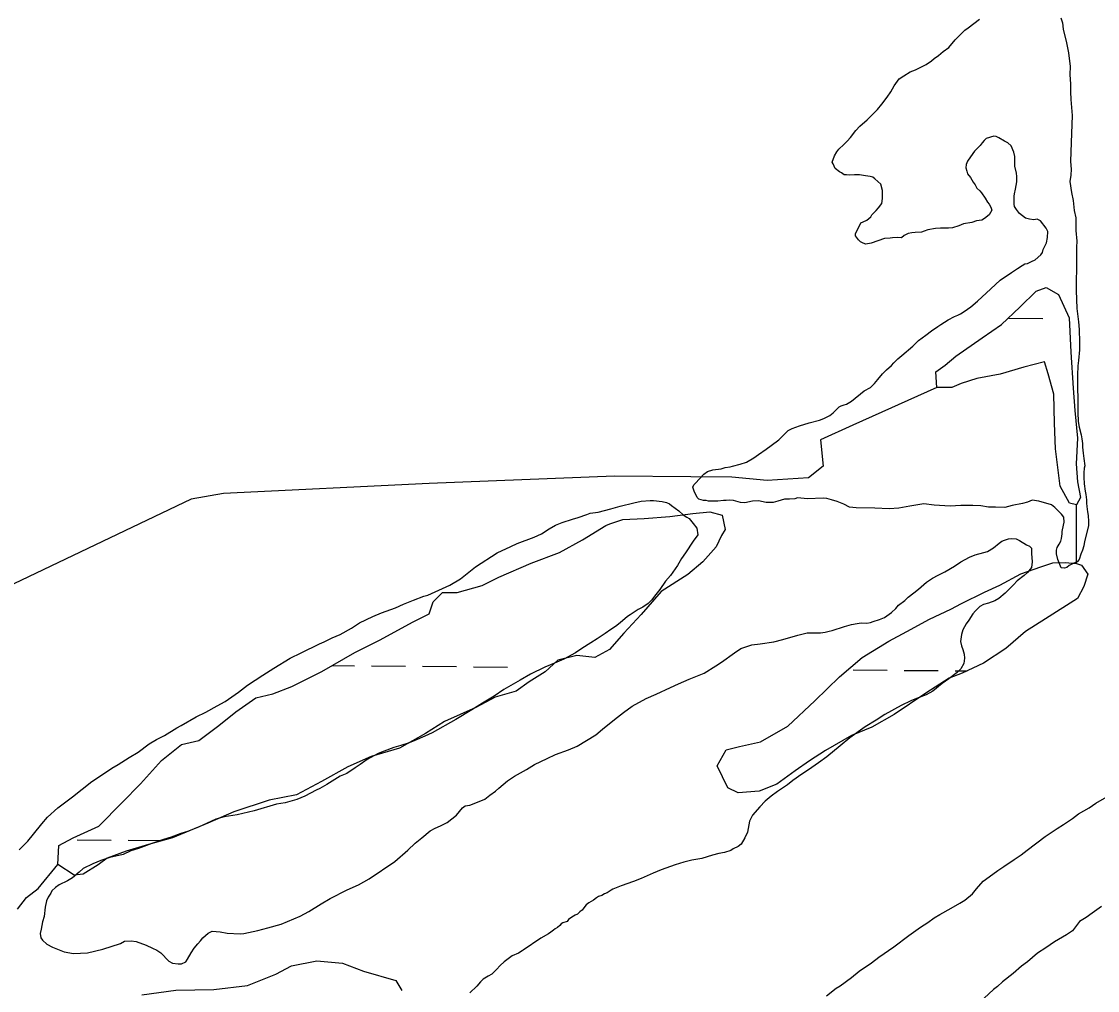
# Model space of a CAD drawing. Extents: x 3271442 to 3309282, y 752266 to 777610.
# Drawn here: x 3282057 to 3283071, y 762085 to 762998 of the extents above; entities that cross this region are included whole.
import ezdxf

# ---------------------------------------------------------------- set-up
doc = ezdxf.new("R2010")
doc.units = 0
for name, color, linetype in [('V-SITE-VEGE', 7, 'Continuous'), ('V-TOPO-SHOR', 7, 'Continuous'), ('V-WETL-SWMP', 7, 'Continuous')]:
    doc.layers.add(name, color=color, linetype=linetype)

msp = doc.modelspace()

# ---------------------------------------------------------------- linework, layer by layer
at = {"layer": 'V-SITE-VEGE'}
for points in [[(3282951, 762870.2), (3282948.4, 762866.2), (3282947, 762862.9), (3282946.6, 762859.9), (3282947.7, 762856.6), (3282948.4, 762854.1), (3282951, 762850.7), (3282953.5, 762846.3), (3282955.4, 762843.7), (3282957.2, 762840.8), (3282959.8, 762838.2), (3282961.3, 762836.4), (3282964.9, 762831.2), (3282967.1, 762827.5), (3282968.6, 762825.7), (3282970.1, 762822.7), (3282971.2, 762819.8), (3282968.6, 762815.4), (3282964.2, 762812.1), (3282961.9, 762810.6), (3282956.8, 762809.9), (3282952.4, 762808.4), (3282944.6, 762807), (3282940.2, 762805.1), (3282934, 762803.3), (3282930.3, 762802.9), (3282922.9, 762803), (3282918.1, 762802.6), (3282910.8, 762801.5), (3282907.5, 762800), (3282904.9, 762799.3), (3282899, 762799), (3282895.7, 762798.6), (3282892.4, 762797.9), (3282888.7, 762796), (3282886.1, 762793.8), (3282882.4, 762794.2), (3282877.6, 762793.8), (3282875.4, 762793.5), (3282869.9, 762793.1), (3282857.4, 762788.7), (3282852.6, 762788), (3282850, 762788.7), (3282847.5, 762790.2), (3282845.6, 762792.1), (3282842.7, 762795.7), (3282842.7, 762797.9), (3282846.4, 762805.3), (3282847.9, 762807.9), (3282850.1, 762809), (3282853.4, 762810.4), (3282857.1, 762813.7), (3282858.2, 762815.6), (3282862.2, 762819.6), (3282864.5, 762822.2), (3282867.4, 762826.2), (3282868.1, 762831), (3282868.2, 762838.4), (3282866.7, 762844.3), (3282860.8, 762849.4), (3282859, 762850.9), (3282856.4, 762851.6), (3282852, 762852.4), (3282846.5, 762853.1), (3282841.7, 762853.1), (3282837.3, 762852.8), (3282834.3, 762853.2), (3282832.1, 762853.2), (3282829.6, 762855), (3282827.7, 762856.1), (3282823.7, 762859.1), (3282822.6, 762861.3), (3282821.8, 762863.5), (3282820.7, 762865.3), (3282823, 762871.2), (3282825.2, 762874.9), (3282827, 762877.5), (3282831.8, 762881.9), (3282834.8, 762884.8), (3282838.1, 762888.5), (3282842.9, 762895.1), (3282846.9, 762899.1), (3282853.6, 762905), (3282863.5, 762914.9), (3282867.6, 762919.7), (3282872.7, 762926.3), (3282876.1, 762931.5), (3282879, 762937), (3282883.8, 762943.6), (3282888.2, 762946.5), (3282894.1, 762950.2), (3282899.3, 762952), (3282909.2, 762957.2), (3282914.4, 762960.5), (3282917, 762962.7), (3282921, 762965.6), (3282925.4, 762969.3), (3282930.6, 762973.3), (3282936.5, 762980.3), (3282945.7, 762989.5), (3282949, 762991.7)], [(3282949, 762991.7), (3282959.7, 762999.8)], [(3283036.2, 763001.1), (3283037.7, 762996.3), (3283038.4, 762990.4), (3283041.7, 762977.5), (3283043.5, 762968.3), (3283045, 762955.4), (3283044.6, 762947.7), (3283045.3, 762938.5), (3283045.3, 762931.5), (3283045.7, 762924.2), (3283046.8, 762909.1), (3283046, 762883.7), (3283045.2, 762865.7), (3283045.9, 762858.7), (3283045.5, 762852.8), (3283044.8, 762846.9), (3283046.3, 762836.6), (3283047.7, 762828.9), (3283048.8, 762819.7), (3283050.3, 762812.7), (3283050.2, 762800.9), (3283051.3, 762790.6), (3283050.9, 762785.1), (3283050.9, 762762.6), (3283050.5, 762755.6), (3283050.5, 762744.2), (3283051.2, 762727.3), (3283052.7, 762714.8), (3283053.4, 762707.4), (3283053.7, 762695.6), (3283053.7, 762688.3), (3283053, 762678.3), (3283052.2, 762673.2), (3283051.8, 762664.4)], [(3282690.7, 762555), (3282689.6, 762559), (3282690.3, 762561.2), (3282692.1, 762562.7), (3282699.9, 762571.2), (3282703.2, 762573.7), (3282708.4, 762575.2), (3282716.1, 762576.3), (3282719.8, 762577.4), (3282724.6, 762578.1), (3282726.8, 762578.8), (3282734.1, 762580.7), (3282740, 762582.5), (3282747, 762586.5), (3282751.4, 762589.8), (3282758.4, 762594.6), (3282763.2, 762598.3), (3282770.6, 762603.4), (3282779.4, 762612.2), (3282783.1, 762614.1), (3282789.8, 762616.6), (3282799, 762619.6), (3282808.9, 762622.1), (3282813, 762623.6), (3282818.5, 762626.5), (3282821.8, 762629.1), (3282827.3, 762634.6), (3282829.2, 762635.7), (3282832.1, 762636.4), (3282834.3, 762637.2), (3282839.1, 762640.1), (3282850.9, 762649.6), (3282856.8, 762652.9), (3282860.5, 762656.6), (3282863.8, 762660.3), (3282868.2, 762665.8), (3282871.9, 762669.5), (3282876.7, 762673.5), (3282878.9, 762676.1), (3282882.6, 762679.8), (3282886.3, 762683.1), (3282896.6, 762691.9), (3282902.1, 762697), (3282909.1, 762702.2), (3282914.3, 762706.2), (3282920.2, 762710.2), (3282923.1, 762712.1), (3282930.1, 762716.5), (3282936, 762719.8), (3282939, 762720.9), (3282941.6, 762722.3), (3282945.2, 762724.5), (3282951.5, 762728.9), (3282957.8, 762734.1), (3282970.3, 762745.8), (3282979.1, 762753.9), (3282989.8, 762761.3), (3282991.7, 762762.4), (3282995.3, 762764.9), (3282999.8, 762767.9), (3283002.3, 762769.3), (3283004.9, 762769.7), (3283008.6, 762771.5), (3283011.9, 762773), (3283017.4, 762777.8), (3283018.9, 762780), (3283019.7, 762782.9), (3283022.6, 762789.2), (3283023.7, 762794.3), (3283024.1, 762799.8), (3283022.3, 762803.1), (3283017.1, 762809.8), (3283013.8, 762811.3), (3283010.9, 762810.9), (3283006.8, 762811.3), (3283002.8, 762812.4), (3282997.3, 762816.8), (3282994.3, 762820.5), (3282992.5, 762823.4), (3282992.1, 762825.6), (3282992.2, 762833), (3282992.5, 762835.2), (3282993.6, 762839.6), (3282994.8, 762846.6), (3282994.8, 762851.8), (3282994.4, 762854.7), (3282992.9, 762861.3), (3282993, 762870.5), (3282991.9, 762874.6), (3282989.3, 762880.5), (3282986.4, 762883.4), (3282983.1, 762884.9), (3282977.9, 762888.2), (3282975.3, 762889.3), (3282973.1, 762889.7), (3282965.8, 762887.5), (3282963.9, 762885.7), (3282962.1, 762883.5), (3282960.2, 762880.9), (3282954.7, 762875.4), (3282951, 762870.2)], [(3283051.8, 762664.4), (3283051.8, 762648.9), (3283052.2, 762645.6), (3283052.1, 762629.4), (3283052.5, 762620.9), (3283053.6, 762615.4), (3283055.4, 762608.1), (3283056.1, 762604.4), (3283056.5, 762600), (3283056.5, 762596.7), (3283057.2, 762590.8), (3283058, 762586), (3283058.7, 762579), (3283058.3, 762576.8), (3283057.9, 762572.4), (3283057.9, 762568.3), (3283058.3, 762562.1), (3283059, 762555.1), (3283059.7, 762552.1), (3283060.5, 762547), (3283060.5, 762543.7), (3283060.8, 762540.7), (3283061.2, 762535.6), (3283061.9, 762532.3), (3283062.3, 762526.7), (3283062.3, 762522.7), (3283061.1, 762517.5), (3283058.6, 762507.6), (3283057.8, 762503.6), (3283056.7, 762499.5), (3283055.2, 762495.8), (3283053.4, 762490.7), (3283051.5, 762488.5), (3283047.8, 762487), (3283044.2, 762485.2), (3283041.9, 762483.3), (3283039.7, 762482.6), (3283036.4, 762483), (3283033.5, 762490.7), (3283032, 762496.2), (3283032, 762499.6), (3283032.8, 762502.1), (3283034.6, 762505.1), (3283036.1, 762508), (3283036.8, 762510.6), (3283037.6, 762515), (3283037.6, 762517.2), (3283038.7, 762523.1), (3283039.4, 762526), (3283039.1, 762530.5), (3283036.9, 762533.4), (3283030.6, 762539.7), (3283027.3, 762542.2), (3283015.6, 762545.6), (3283009.3, 762546.7), (3283004.9, 762544.9), (3283000.1, 762543.4), (3282990.2, 762541.6), (3282983.5, 762539.7), (3282974.7, 762540.1), (3282968.1, 762540.1), (3282960.7, 762541.3), (3282953.4, 762541.6), (3282942, 762541.7), (3282932, 762540.9), (3282916.9, 762542.1), (3282907, 762543.2), (3282893.8, 762541), (3282883.5, 762539.2), (3282874.3, 762538.5), (3282861, 762539.2), (3282843.3, 762539.3), (3282837.1, 762540), (3282831.6, 762543), (3282825.3, 762545.5), (3282820.2, 762547), (3282815.8, 762548.1), (3282812.1, 762548.5), (3282797.4, 762547.8), (3282788.2, 762548.9), (3282785.6, 762547.8), (3282780.4, 762547.5), (3282775.7, 762547.5), (3282769.4, 762545.6), (3282765, 762544.6), (3282758.7, 762544.6), (3282751.4, 762546.1), (3282745.8, 762545.7), (3282738.5, 762544.2), (3282734.4, 762544.6), (3282727.8, 762546.5), (3282724.1, 762546.8), (3282720.8, 762546.5), (3282718.2, 762546.5), (3282713.1, 762545.7), (3282704.3, 762545.8), (3282702.1, 762546.5), (3282699.5, 762546.5), (3282695.1, 762547.6), (3282693.6, 762549.1), (3282690.7, 762555)], [(3282269.8, 762372.4), (3282284.2, 762381.9), (3282294.5, 762388.5), (3282310, 762397.7), (3282320.3, 762402.8), (3282337.6, 762411.3), (3282342, 762413.1), (3282349.7, 762416.8), (3282357.1, 762420), (3282367.8, 762425.9), (3282375.5, 762431.1), (3282388, 762436.9), (3282396.1, 762440.6), (3282409.4, 762445.3), (3282416.8, 762448.6), (3282426.3, 762452.3), (3282435.9, 762456.3), (3282439.6, 762457.1), (3282460.6, 762466.6), (3282470.5, 762472.5), (3282484.5, 762483.8), (3282505.2, 762497.1), (3282518, 762502.9), (3282523.9, 762505.9), (3282539.8, 762511.7), (3282546.8, 762515), (3282554.1, 762519.8), (3282560, 762523.1), (3282566.3, 762525.7), (3282575.9, 762528.9), (3282581.4, 762530.4), (3282589.5, 762533.3), (3282592.8, 762534.4), (3282600.2, 762535.5), (3282612.3, 762538.5), (3282621.1, 762541), (3282633.7, 762544.3), (3282640.7, 762545.8), (3282649.1, 762546.5), (3282652.4, 762546.5), (3282660.5, 762545.4), (3282664.6, 762544.6), (3282667.5, 762543.1), (3282669.3, 762541.7), (3282676.3, 762536.5), (3282680.4, 762532.8), (3282683.7, 762530.6), (3282685.9, 762529.5), (3282689.9, 762524.7), (3282693.2, 762520.3), (3282694, 762514), (3282689.9, 762508.1), (3282682.5, 762497.1), (3282678.8, 762491.6), (3282675.1, 762485), (3282668.5, 762475.8), (3282663.7, 762470.3), (3282658.2, 762462.6), (3282654.5, 762457.8), (3282650.4, 762452.3), (3282647.5, 762449.3), (3282642.3, 762445.7), (3282637.9, 762443.5), (3282630.5, 762438.7), (3282627.9, 762436.9), (3282620.9, 762431), (3282616.5, 762427.7), (3282612.1, 762424.7), (3282606.9, 762421.1), (3282599.2, 762415.9), (3282593.3, 762412.3), (3282584.8, 762406.8), (3282578.9, 762402.7), (3282567.9, 762396.9), (3282559.1, 762393.2), (3282549.9, 762389.2), (3282536.6, 762382.6), (3282526.6, 762377.1), (3282511.5, 762368.3), (3282502.3, 762362), (3282491.3, 762355.4), (3282481.3, 762349.2), (3282466.2, 762340), (3282443.8, 762327.5), (3282436.8, 762324.2), (3282427.6, 762320.2), (3282422, 762318), (3282414.3, 762315.4), (3282407.7, 762313.6), (3282398.5, 762310.3), (3282393, 762307.8), (3282382.6, 762302.3), (3282376, 762297.5), (3282371.2, 762294.5), (3282363.5, 762289), (3282357.2, 762286.5), (3282344.7, 762278.8), (3282338.1, 762275.1), (3282334.4, 762273.3), (3282323.7, 762267.8), (3282316.3, 762264.5)], [(3282572.2, 762311.5), (3282580.3, 762314.8), (3282597.9, 762325.4), (3282604.2, 762330.9), (3282615.6, 762340.1), (3282624.1, 762346.7), (3282632.2, 762352.6), (3282645.5, 762359.9), (3282655, 762364), (3282668.3, 762370.2), (3282676, 762373.5), (3282686, 762377.9), (3282700, 762383.7), (3282711, 762390.7), (3282716.6, 762394), (3282728.7, 762402.8), (3282734.6, 762406.9), (3282744.9, 762410.5), (3282753, 762411.3), (3282765.9, 762413.1), (3282774.4, 762415.3), (3282788.4, 762419.3), (3282797.2, 762421.5), (3282809.7, 762421.8), (3282814.1, 762422.2), (3282817.8, 762423.3), (3282820.7, 762424), (3282832.2, 762427.7), (3282838.8, 762429.5), (3282844.3, 762430.6), (3282848, 762431), (3282853.5, 762430.9), (3282856.8, 762431.3), (3282859.4, 762432.4), (3282865.3, 762434.2), (3282870.1, 762436.1), (3282876.7, 762440.8), (3282880.8, 762444.5), (3282883.3, 762447.8), (3282889.2, 762452.2), (3282892.2, 762455.2), (3282897.7, 762459.2), (3282902.1, 762462.9), (3282909.5, 762469.5), (3282915.4, 762473.2), (3282920.6, 762476.1), (3282926.8, 762479), (3282936, 762484.5), (3282941.9, 762488.6), (3282950, 762493), (3282955.5, 762495.2), (3282963.6, 762497.3), (3282967, 762498.4), (3282972.9, 762501.8), (3282978, 762506.2), (3282980.6, 762508), (3282983.2, 762509.1), (3282986.8, 762510.2), (3282989.8, 762510.6), (3282994.2, 762510.2), (3282997.1, 762508.7), (3283003.8, 762504.6), (3283006.7, 762503.2), (3283008.5, 762501.3), (3283008.5, 762496.5), (3283009.3, 762488.4), (3283008.5, 762483.3), (3283004.8, 762478.5), (3283001.5, 762475.6), (3282995.2, 762470.8), (3282991.6, 762466.8), (3282983.8, 762459), (3282977.9, 762453.9), (3282973.9, 762451.7), (3282968, 762449.5), (3282963.2, 762448.4), (3282959.9, 762446.6), (3282955.8, 762442.5), (3282953.2, 762439.6), (3282949.5, 762433.7), (3282947, 762430), (3282944, 762424.5), (3282942.5, 762420.1), (3282941.8, 762413.5), (3282942.5, 762409.4), (3282944, 762406.1), (3282945.1, 762401.7), (3282945.4, 762397.7), (3282944.7, 762392.9), (3282942.1, 762387.7), (3282938.4, 762384.4), (3282930.7, 762378.2), (3282924.4, 762373.8), (3282915.6, 762366.8), (3282909.3, 762363.1), (3282900.1, 762359.8), (3282895, 762357.6), (3282885.7, 762353.2), (3282870.3, 762344.8), (3282862.2, 762339.3), (3282851.9, 762333.1)], [(3282054.6, 762217.1), (3282062.7, 762225.5), (3282068.3, 762231.8), (3282076, 762241.7), (3282081.2, 762248), (3282091.1, 762256.8), (3282104.8, 762267.1), (3282123.2, 762281.7), (3282131.3, 762286.9), (3282142, 762294.2), (3282147.9, 762297.5), (3282158.2, 762304.1), (3282166.7, 762309.3), (3282177.3, 762317), (3282184, 762321), (3282191.7, 762325), (3282203.1, 762332), (3282207.2, 762334.2), (3282221.5, 762342.6), (3282230.4, 762347), (3282241.1, 762352.9), (3282248.8, 762357), (3282261.3, 762365.8), (3282269.8, 762372.4)], [(3282851.9, 762333.1), (3282837.5, 762322.8), (3282828.3, 762315.1), (3282815.7, 762304.8), (3282808, 762299.3), (3282798.4, 762292.7), (3282792.2, 762288.6), (3282783.7, 762282.4), (3282778.5, 762278.4), (3282769.3, 762272.1), (3282763.4, 762267.7), (3282757.5, 762262.9), (3282752.7, 762257.8), (3282745.7, 762249.7), (3282742.8, 762244.2), (3282740.9, 762233.9), (3282738.3, 762228.4), (3282735, 762222.5), (3282732.1, 762220.3), (3282727.6, 762218.1), (3282725.1, 762216.6), (3282719.2, 762214.8), (3282714, 762213.7), (3282708.1, 762212.3), (3282697.8, 762209), (3282688.6, 762207.5), (3282680.9, 762205.7), (3282672.8, 762203.1), (3282659.5, 762198.4), (3282652.2, 762195.1), (3282640.8, 762190.3), (3282633.4, 762187.4), (3282622, 762183.3), (3282614.2, 762180), (3282612.4, 762179.3), (3282608.6, 762176.8), (3282606.3, 762175.7), (3282603.8, 762174.2), (3282600.5, 762173.1), (3282598.6, 762172), (3282596, 762169.8), (3282591.6, 762167.3), (3282589, 762165.4), (3282586.8, 762162.5), (3282585.3, 762160.3), (3282584.6, 762159.9), (3282583.1, 762158.8), (3282580.9, 762156.6), (3282578.7, 762155.5), (3282575.4, 762153.7), (3282572.4, 762151.5), (3282571, 762149.6), (3282566.9, 762148.5), (3282565.4, 762147.4), (3282564, 762146), (3282561.8, 762144.1), (3282559.6, 762142.7), (3282558.1, 762141.6), (3282555.5, 762139.7), (3282553.3, 762137.9), (3282546.3, 762133.9), (3282529.5, 762122.7), (3282528.6, 762122.1), (3282525.1, 762119.9), (3282519.2, 762117.3), (3282511.8, 762111.8), (3282507.8, 762108.1), (3282504.5, 762104.4), (3282500, 762100), (3282496.7, 762098.2), (3282491.9, 762095.3), (3282489.3, 762092.7), (3282486, 762088.6), (3282479.4, 762082.4)], [(3282316.3, 762264.5), (3282305.3, 762261.5), (3282297.2, 762260.1), (3282276.2, 762253.9), (3282260, 762250.2), (3282247.9, 762248.4), (3282240.1, 762246.2), (3282223.6, 762238.5), (3282213.2, 762234.5), (3282207, 762232.7), (3282197.8, 762229), (3282190.8, 762226.8), (3282179.7, 762223.1), (3282167.2, 762218.4), (3282159.9, 762216.2), (3282152.5, 762212.9), (3282140, 762210), (3282131.5, 762207), (3282124.1, 762204.1), (3282114.9, 762199.7), (3282111.3, 762196), (3282105, 762190.9), (3282100.2, 762187.9), (3282092.5, 762184.3), (3282088.8, 762181.7), (3282085.5, 762178.4), (3282084.4, 762176.2), (3282082.1, 762172.5), (3282080.3, 762169.2), (3282079.2, 762163.3), (3282078.1, 762154.5), (3282076.6, 762149.4), (3282075.5, 762142.4), (3282074.4, 762138.3), (3282075.1, 762134.3), (3282076.6, 762132.1), (3282080.6, 762128.4), (3282086.1, 762125.4), (3282097.1, 762121), (3282106, 762119.5), (3282118.9, 762120.2), (3282133.6, 762123.5), (3282150.1, 762129), (3282153.8, 762131.2), (3282160.1, 762131.5), (3282164.9, 762130.8), (3282174.4, 762127.5), (3282180.3, 762124.5), (3282184.4, 762122.7), (3282188, 762120.1), (3282195.7, 762112.3), (3282199, 762110.5), (3282204.6, 762109.8), (3282207.5, 762109.7), (3282211.6, 762111.6), (3282213.4, 762114.2), (3282216.7, 762120), (3282219.7, 762124.4), (3282223, 762128.5), (3282225.6, 762131.4), (3282227.8, 762134.4), (3282232.6, 762138.8), (3282236.6, 762140.6), (3282244, 762139.9), (3282250.6, 762138.7), (3282262.8, 762138), (3282266.4, 762138.3), (3282279.7, 762141.3), (3282288.9, 762143.8), (3282301.4, 762147.1), (3282319.5, 762154.8), (3282327.6, 762159.2), (3282339.3, 762166.2), (3282347.8, 762171.3), (3282363.7, 762179.4), (3282374.3, 762184.1), (3282384.6, 762190), (3282408.6, 762206.2), (3282420.8, 762216.8), (3282427.8, 762223.4), (3282434, 762228.6), (3282441.8, 762235.2), (3282446.6, 762237.7), (3282451.7, 762239.9), (3282458, 762242.9), (3282466.8, 762249.8), (3282472.3, 762256.8), (3282474.9, 762258.7), (3282479.3, 762259.4), (3282481.9, 762260.1), (3282493.3, 762264.9), (3282498.1, 762268.6), (3282503.6, 762272.6), (3282506.6, 762275.2), (3282514.7, 762282.1), (3282521.3, 762286.6), (3282532.8, 762292.8), (3282540.1, 762297.6), (3282552.3, 762303.1), (3282560, 762307.1), (3282572.2, 762311.5)], [(3282815.3, 762079.6), (3282824.6, 762086.9), (3282828.2, 762089.1), (3282838.9, 762096.8), (3282846.3, 762102.7), (3282857.7, 762110.8), (3282864.7, 762115.9), (3282878.7, 762125.8), (3282893.1, 762136.5), (3282904.1, 762144.2), (3282910.8, 762148.6), (3282917, 762153), (3282922.2, 762156.3), (3282932.9, 762162.2), (3282941, 762167), (3282945.8, 762169.9), (3282953.1, 762175.8), (3282956.8, 762180.5), (3282963.1, 762187.5), (3282968.6, 762191.6), (3282976.7, 762197.8), (3282982.6, 762201.5), (3282992.2, 762208.1), (3282998.8, 762212.5), (3283004.4, 762216.9), (3283021.3, 762229.7), (3283032.7, 762237.4), (3283038.6, 762241.1), (3283047.1, 762246.6), (3283053, 762251), (3283062.9, 762256.9), (3283069.2, 762261.3), (3283079.5, 762267.2)], [(3283074.5, 762163.8), (3283070.1, 762160.5), (3283065.7, 762157.5), (3283060.2, 762153.5), (3283053.9, 762149.5), (3283047.3, 762141), (3283041.4, 762137), (3283030.3, 762130.4), (3283022.2, 762124.9), (3283014.1, 762119.7), (3283004.9, 762111.6), (3282999, 762107.6), (3282991.3, 762100.6), (3282981.3, 762092.9), (3282976.5, 762088.5), (3282972.8, 762085.6), (3282964, 762077.5)]]:
    msp.add_lwpolyline(points, dxfattribs=at)
at = {"layer": 'V-TOPO-SHOR'}
msp.add_line((3283050.9, 762487.1), (3283051, 762542.3), dxfattribs=at)
for points in [[(3282919.5, 762652.9), (3282840.2, 762617.2), (3282809.6, 762603.6), (3282812.2, 762578.7), (3282798.3, 762567.7), (3282759.5, 762565.3), (3282726.3, 762568.3), (3282687.5, 762568.6), (3282615.6, 762569.2), (3282441.1, 762562.4), (3282247.3, 762552.9), (3282216.8, 762547.6), (3281777.7, 762338.1)], [(3282053.1, 762161.4), (3282061.5, 762172.4), (3282072.6, 762180.7), (3282091.1, 762203.3)]]:
    msp.add_lwpolyline(points, dxfattribs=at)
at = {"layer": 'V-WETL-SWMP'}
for p, q in [((3282987.3, 762718.2), (3283019.3, 762717.9)), ((3282349.5, 762390.8), (3282370.7, 762390.6)), ((3282386.7, 762390.5), (3282418.7, 762390.2)), ((3282434.7, 762390.1), (3282466.7, 762389.8)), ((3282482.7, 762389.7), (3282514.7, 762389.4)), ((3282840.6, 762386.7), (3282872.6, 762386.5)), ((3282888.6, 762386.3), (3282920.6, 762386.1)), ((3282936.6, 762385.9), (3282948.1, 762385.8)), ((3282109.3, 762226.6), (3282141.3, 762226.3)), ((3282157.3, 762226.2), (3282189.3, 762225.9))]:
    msp.add_line(p, q, dxfattribs=at)
for points in [[(3282927.2, 762673.9), (3282937.2, 762682.3), (3282962.2, 762699.6), (3282980.3, 762712.1), (3282997.6, 762728.6), (3283013.1, 762743.7), (3283022.3, 762747), (3283034.1, 762740.3), (3283044, 762718.6), (3283045.7, 762686.2), (3283047.9, 762652.3), (3283049.3, 762631), (3283051.9, 762605.2), (3283050.7, 762580.9), (3283051.8, 762564), (3283054.7, 762549.3), (3283051, 762542.3), (3283044.4, 762543.8), (3283035.6, 762560), (3283031.2, 762595), (3283030.2, 762619.3), (3283029.5, 762646.5), (3283024.4, 762665.6), (3283020.7, 762677), (3283001.2, 762671.9), (3282979.1, 762665.3), (3282957, 762661.3), (3282942.3, 762656.6), (3282933.5, 762652.9), (3282919.5, 762652.9), (3282918.4, 762667.7)], [(3282207.6, 762316.4), (3282223.8, 762320.1), (3282242.9, 762334.4), (3282258.8, 762347.2), (3282277.6, 762360.4), (3282293.8, 762364.1), (3282311.5, 762371), (3282339.8, 762385.3), (3282371.1, 762403), (3282394.3, 762414.7), (3282426, 762431.9), (3282441.1, 762439.6), (3282444.8, 762451), (3282453.6, 762459.8), (3282467.3, 762459.8), (3282490.8, 762466.4), (3282506.7, 762474.1), (3282537.2, 762487.3), (3282563.7, 762497.2), (3282585.5, 762509.3), (3282607.6, 762522.9), (3282611.3, 762524.3), (3282623.4, 762528.4), (3282643.6, 762529.4), (3282667.9, 762531.2), (3282689.6, 762534.1), (3282705.5, 762535.6), (3282717.2, 762532.6), (3282719.8, 762519), (3282716.5, 762513.5), (3282711.3, 762502.8), (3282698.8, 762488.5), (3282684.8, 762476.7), (3282659.7, 762460.6), (3282640.9, 762438.9), (3282624.3, 762421.3), (3282611, 762405.8), (3282597, 762398.5), (3282580.1, 762400.4), (3282562.1, 762396), (3282550.3, 762385), (3282535.2, 762375.4), (3282523, 762366.6), (3282503.1, 762361.1), (3282485.1, 762351.2), (3282455.6, 762338), (3282437.6, 762326.7), (3282412.9, 762313.1), (3282386.4, 762305), (3282364.3, 762295.5), (3282339.6, 762281.6), (3282316.1, 762269.1), (3282290.3, 762264), (3282256.8, 762253), (3282232.5, 762242.4), (3282199, 762228.5), (3282176.5, 762222.3), (3282155.5, 762216), (3282137.5, 762209.4), (3282129, 762203.2), (3282115, 762194.4), (3282106.5, 762193.3), (3282091.1, 762203.3), (3282091.9, 762221.3), (3282105.5, 762228.6), (3282129.8, 762239.6), (3282151.6, 762261.7), (3282168.9, 762279.3), (3282188.8, 762301.3)], [(3282753.3, 762319.1), (3282779.1, 762333.8), (3282804.5, 762357.7), (3282827.7, 762380.1), (3282849.1, 762398.4), (3282874.2, 762413.8), (3282891.1, 762423), (3282912.5, 762434.4), (3282932.7, 762443.9), (3282942.7, 762449.4), (3282964.4, 762460), (3282978.8, 762466.6), (3282998.6, 762477.3), (3283017.4, 762483.9), (3283028.8, 762487.5), (3283040.2, 762487.9), (3283050.9, 762487.1), (3283055.7, 762485.3), (3283061.6, 762476.8), (3283057.9, 762465.4), (3283052, 762454), (3283021.8, 762434.9), (3283003, 762422.8), (3282984.5, 762407), (3282963.2, 762393.1), (3282943.3, 762383.5), (3282931.1, 762378.8), (3282909, 762364.8), (3282879.2, 762344.6), (3282858.2, 762332.9), (3282839, 762324.8), (3282814.4, 762310.9), (3282799.3, 762301), (3282786, 762291.5), (3282768.7, 762279), (3282752.1, 762272.4), (3282732.2, 762270.9), (3282722.3, 762275.7), (3282712.4, 762296.4), (3282720.9, 762311.4), (3282733.4, 762314.7)]]:
    msp.add_lwpolyline(points, close=True, dxfattribs=at)
msp.add_lwpolyline([(3282170.4, 762080.6), (3282202.4, 762085), (3282238.1, 762085.6), (3282269.7, 762089.3), (3282296.6, 762099.9), (3282311.4, 762107.9), (3282335.3, 762112.7), (3282359.2, 762110.4), (3282379.1, 762102.7), (3282409.6, 762094.2), (3282415.1, 762084.6)], dxfattribs=at)

doc.saveas('drawing.dxf')
